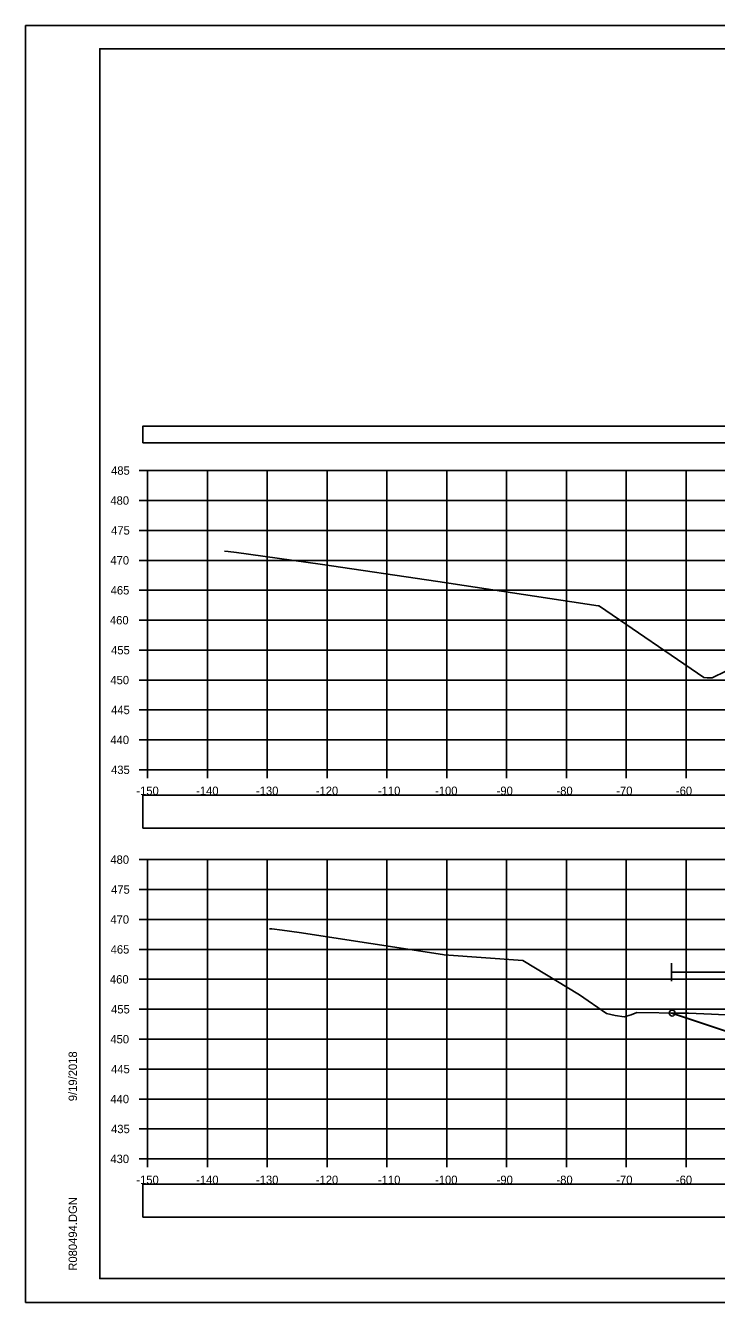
# Model space of a CAD drawing. Extents: x 1376273 to 1384221, y 378927 to 384592.
# Drawn here: x 1383887.5 to 1384003, y 380325.2 to 380538.5 of the extents above; entities that cross this region are included whole.
import ezdxf

# ---------------------------------------------------------------- set-up
doc = ezdxf.new("R2010")
doc.units = 0
for name, color, linetype in [('R_Axis', 7, 'Continuous'), ('R_Axis Annot', 7, 'Continuous'), ('R_Border', 7, 'Continuous'), ('R_Contours', 7, 'Continuous'), ('R_Dimension', 7, 'Continuous'), ('R_Exist Surface', 7, 'Continuous'), ('R_Fin Surface', 7, 'Continuous'), ('R_Grid', 7, 'Continuous'), ('R_No Plot', 7, 'Continuous')]:
    doc.layers.add(name, color=color, linetype=linetype)

msp = doc.modelspace()

# ---------------------------------------------------------------- linework, layer by layer
at = {"layer": 'R_Axis'}
for p, q in [((1383906.51, 380464.16), (1383907.91, 380464.16)), ((1383907.91, 380414.16), (1383907.91, 380464.16)), ((1383906.51, 380459.16), (1383907.91, 380459.16)), ((1383906.51, 380454.16), (1383907.91, 380454.16)), ((1383906.51, 380449.16), (1383907.91, 380449.16)), ((1383906.51, 380444.16), (1383907.91, 380444.16)), ((1383906.51, 380439.16), (1383907.91, 380439.16)), ((1383906.51, 380434.16), (1383907.91, 380434.16)), ((1383906.51, 380429.16), (1383907.91, 380429.16)), ((1383906.51, 380424.16), (1383907.91, 380424.16)), ((1383906.51, 380419.16), (1383907.91, 380419.16)), ((1383906.51, 380414.16), (1383907.91, 380414.16)), ((1383907.91, 380414.16), (1384207.91, 380414.16)), ((1383907.91, 380412.76), (1383907.91, 380414.16)), ((1383917.91, 380412.76), (1383917.91, 380414.16)), ((1383927.91, 380412.76), (1383927.91, 380414.16)), ((1383937.91, 380412.76), (1383937.91, 380414.16)), ((1383947.91, 380412.76), (1383947.91, 380414.16)), ((1383957.91, 380412.76), (1383957.91, 380414.16)), ((1383967.91, 380412.76), (1383967.91, 380414.16)), ((1383977.91, 380412.76), (1383977.91, 380414.16)), ((1383987.91, 380412.76), (1383987.91, 380414.16)), ((1383997.91, 380412.76), (1383997.91, 380414.16)), ((1383906.51, 380399.16), (1383907.91, 380399.16)), ((1383907.91, 380349.16), (1383907.91, 380399.16)), ((1383906.51, 380394.16), (1383907.91, 380394.16)), ((1383906.51, 380389.16), (1383907.91, 380389.16)), ((1383906.51, 380384.16), (1383907.91, 380384.16)), ((1383906.51, 380379.16), (1383907.91, 380379.16)), ((1383906.51, 380374.16), (1383907.91, 380374.16)), ((1383906.51, 380369.16), (1383907.91, 380369.16)), ((1383906.51, 380364.16), (1383907.91, 380364.16)), ((1383906.51, 380359.16), (1383907.91, 380359.16)), ((1383906.51, 380354.16), (1383907.91, 380354.16)), ((1383906.51, 380349.16), (1383907.91, 380349.16)), ((1383907.91, 380349.16), (1384207.91, 380349.16)), ((1383907.91, 380347.76), (1383907.91, 380349.16)), ((1383917.91, 380347.76), (1383917.91, 380349.16)), ((1383927.91, 380347.76), (1383927.91, 380349.16)), ((1383937.91, 380347.76), (1383937.91, 380349.16)), ((1383947.91, 380347.76), (1383947.91, 380349.16)), ((1383957.91, 380347.76), (1383957.91, 380349.16)), ((1383967.91, 380347.76), (1383967.91, 380349.16)), ((1383977.91, 380347.76), (1383977.91, 380349.16)), ((1383987.91, 380347.76), (1383987.91, 380349.16)), ((1383997.91, 380347.76), (1383997.91, 380349.16))]:
    msp.add_line(p, q, dxfattribs=at)
at = {"layer": 'R_Axis Annot'}
for points in [[(1383907.13, 380468.77), (1384208.93, 380468.77), (1384208.93, 380471.59), (1383907.13, 380471.59)], [(1383907.13, 380404.43), (1384208.93, 380404.43), (1384208.93, 380409.95), (1383907.13, 380409.95)], [(1383907.13, 380339.44), (1384208.93, 380339.44), (1384208.93, 380344.96), (1383907.13, 380344.96)]]:
    msp.add_lwpolyline(points, close=True, dxfattribs=at)
at = {"layer": 'R_Border'}
for p, q in [((1383899.91, 380534.62), (1384216.09, 380534.62)), ((1383899.91, 380329.16), (1383899.91, 380534.62)), ((1383899.91, 380329.16), (1383899.91, 380329.16)), ((1384216.09, 380329.16), (1383899.91, 380329.16))]:
    msp.add_line(p, q, dxfattribs=at)
at = {"layer": 'R_Contours'}
for points in [[(1384021.56, 380368.16), (1384019.49, 380370.17), (1384017.53, 380371.01), (1384011.72, 380372.99), (1384011.46, 380373.1), (1384011.14, 380373.22), (1384010.88, 380373.18), (1384009.27, 380373.03), (1384008.03, 380373.07), (1384002.14, 380373.33), (1383998.31, 380373.51), (1383997.11, 380373.52), (1383995.6, 380373.53)], [(1383995.6, 380373.53), (1384020.03, 380365.39), (1384024.03, 380366.72)]]:
    msp.add_lwpolyline(points, dxfattribs=at)
at = {"layer": 'R_Dimension'}
for p, q in [((1383995.49, 380378.84), (1383995.49, 380381.84)), ((1383995.49, 380380.34), (1384110.67, 380380.34))]:
    msp.add_line(p, q, dxfattribs=at)
at = {"layer": 'R_Exist Surface'}
for points in [[(1383920.77, 380450.72), (1383921.35, 380450.65), (1383922.76, 380450.46), (1383936.76, 380448.51), (1383956.41, 380445.62), (1383983.22, 380441.58), (1383983.38, 380441.56), (1383983.47, 380441.49), (1384000.91, 380429.57), (1384001.46, 380429.54), (1384002.3, 380429.51), (1384004.59, 380430.66)], [(1383928.27, 380387.62), (1383928.65, 380387.58), (1383930.39, 380387.35), (1383933.24, 380386.98), (1383957.18, 380383.32), (1383957.48, 380383.28), (1383970.62, 380382.3), (1383980.1, 380376.55), (1383984.64, 380373.43), (1383986.09, 380373.13), (1383987.58, 380372.9), (1383988.76, 380373.25), (1383989.69, 380373.59), (1383997.11, 380373.52), (1383998.31, 380373.51), (1384002.14, 380373.33), (1384008.03, 380373.07)]]:
    msp.add_lwpolyline(points, dxfattribs=at)
at = {"layer": 'R_Fin Surface'}
msp.add_lwpolyline([(1383995.6, 380373.53), (1384020.03, 380365.39), (1384028.07, 380368.07), (1384029.51, 380368.43), (1384038.07, 380370.57), (1384044.07, 380370.02), (1384057.91, 380368.74), (1384071.74, 380367.47), (1384077.74, 380366.92), (1384086.18, 380364.81), (1384087.74, 380364.42), (1384091.12, 380363.29), (1384110.56, 380369.77)], dxfattribs=at)
at = {"layer": 'R_Grid'}
for p, q in [((1383907.91, 380464.16), (1384207.91, 380464.16)), ((1383907.91, 380414.16), (1383907.91, 380464.16)), ((1383917.91, 380414.16), (1383917.91, 380464.16)), ((1383927.91, 380414.16), (1383927.91, 380464.16)), ((1383937.91, 380414.16), (1383937.91, 380464.16)), ((1383947.91, 380414.16), (1383947.91, 380464.16)), ((1383957.91, 380414.16), (1383957.91, 380464.16)), ((1383967.91, 380414.16), (1383967.91, 380464.16)), ((1383977.91, 380414.16), (1383977.91, 380464.16)), ((1383987.91, 380414.16), (1383987.91, 380464.16)), ((1383997.91, 380414.16), (1383997.91, 380464.16)), ((1383907.91, 380459.16), (1384207.91, 380459.16)), ((1383907.91, 380454.16), (1384207.91, 380454.16)), ((1383907.91, 380449.16), (1384207.91, 380449.16)), ((1383907.91, 380444.16), (1384207.91, 380444.16)), ((1383907.91, 380439.16), (1384207.91, 380439.16)), ((1383907.91, 380434.16), (1384207.91, 380434.16)), ((1383907.91, 380429.16), (1384207.91, 380429.16)), ((1383907.91, 380424.16), (1384207.91, 380424.16)), ((1383907.91, 380419.16), (1384207.91, 380419.16)), ((1383907.91, 380414.16), (1384207.91, 380414.16)), ((1383907.91, 380399.16), (1384207.91, 380399.16)), ((1383907.91, 380349.16), (1383907.91, 380399.16)), ((1383917.91, 380349.16), (1383917.91, 380399.16)), ((1383927.91, 380349.16), (1383927.91, 380399.16)), ((1383937.91, 380349.16), (1383937.91, 380399.16)), ((1383947.91, 380349.16), (1383947.91, 380399.16)), ((1383957.91, 380349.16), (1383957.91, 380399.16)), ((1383967.91, 380349.16), (1383967.91, 380399.16)), ((1383977.91, 380349.16), (1383977.91, 380399.16)), ((1383987.91, 380349.16), (1383987.91, 380399.16)), ((1383997.91, 380349.16), (1383997.91, 380399.16)), ((1383907.91, 380394.16), (1384207.91, 380394.16)), ((1383907.91, 380389.16), (1384207.91, 380389.16)), ((1383907.91, 380384.16), (1384207.91, 380384.16)), ((1383907.91, 380379.16), (1384207.91, 380379.16)), ((1383907.91, 380374.16), (1384207.91, 380374.16)), ((1383907.91, 380369.16), (1384207.91, 380369.16)), ((1383907.91, 380364.16), (1384207.91, 380364.16)), ((1383907.91, 380359.16), (1384207.91, 380359.16)), ((1383907.91, 380354.16), (1384207.91, 380354.16)), ((1383907.91, 380349.16), (1384207.91, 380349.16))]:
    msp.add_line(p, q, dxfattribs=at)
at = {"layer": 'R_No Plot'}
for p, q in [((1383887.51, 380538.51), (1384220.84, 380538.51)), ((1383887.51, 380325.18), (1384220.84, 380325.18))]:
    msp.add_line(p, q, dxfattribs=at)
for points in [[(1383887.5, 380538.51), (1384220.84, 380538.51), (1384220.84, 380325.17), (1383887.5, 380325.17)], [(1384133.83, 380534.62), (1384133.83, 380524.74), (1384169.56, 380524.74), (1384169.56, 380521.82), (1384192.76, 380521.82), (1384192.76, 380497.48), (1384216.09, 380497.48), (1384216.09, 380329.16), (1383899.91, 380329.16), (1383899.91, 380534.62)]]:
    msp.add_lwpolyline(points, close=True, dxfattribs=at)
msp.add_lwpolyline([(1383995.49, 380373.53), (1384019.92, 380365.39), (1384028.07, 380368.11), (1384030.03, 380368.59), (1384038.07, 380370.61), (1384044.07, 380370.05), (1384057.91, 380368.78), (1384071.74, 380367.51), (1384077.74, 380366.95), (1384086.08, 380364.87), (1384087.74, 380364.45), (1384091.23, 380363.29), (1384110.67, 380369.77)], dxfattribs=at)
msp.add_circle((1383995.6, 380373.53), 0.5, dxfattribs=at)

# ---------------------------------------------------------------- texts
at = {"layer": 'R_Axis Annot'}
for s, p in [('485', (1383901.8, 380463.46)), ('480', (1383901.68, 380458.46)), ('475', (1383901.8, 380453.46)), ('470', (1383901.68, 380448.46)), ('465', (1383901.73, 380443.46)), ('460', (1383901.61, 380438.46)), ('455', (1383901.8, 380433.46)), ('450', (1383901.68, 380428.46)), ('445', (1383901.8, 380423.46)), ('440', (1383901.68, 380418.46)), ('435', (1383901.8, 380413.46)), ('-150', (1383906.02, 380409.96)), ('-140', (1383916.02, 380409.96)), ('-130', (1383926.02, 380409.96)), ('-120', (1383936.02, 380409.96)), ('-110', (1383946.41, 380409.96)), ('-100', (1383955.96, 380409.96)), ('-90', (1383966.25, 380409.96)), ('-80', (1383976.25, 380409.96)), ('-70', (1383986.25, 380409.96)), ('-60', (1383996.22, 380409.96)), ('480', (1383901.68, 380398.46)), ('475', (1383901.8, 380393.46)), ('470', (1383901.68, 380388.46)), ('465', (1383901.73, 380383.46)), ('460', (1383901.61, 380378.46)), ('455', (1383901.8, 380373.46)), ('450', (1383901.68, 380368.46)), ('445', (1383901.8, 380363.46)), ('440', (1383901.68, 380358.46)), ('435', (1383901.8, 380353.46)), ('430', (1383901.68, 380348.46)), ('-150', (1383906.02, 380344.96)), ('-140', (1383916.02, 380344.96)), ('-130', (1383926.02, 380344.96)), ('-120', (1383936.02, 380344.96)), ('-110', (1383946.41, 380344.96)), ('-100', (1383955.96, 380344.96)), ('-90', (1383966.25, 380344.96)), ('-80', (1383976.25, 380344.96)), ('-70', (1383986.25, 380344.96)), ('-60', (1383996.22, 380344.96))]:
    msp.add_text(s, height=1.4, dxfattribs=at).set_placement(p)
at = {"layer": 'R_Border'}
for s, p in [('9/19/2018', (1383896.1, 380358.8)), ('R080494.DGN', (1383896.1, 380330.48))]:
    msp.add_text(s, height=1.4, rotation=90, dxfattribs=at).set_placement(p)

doc.saveas('drawing.dxf')
